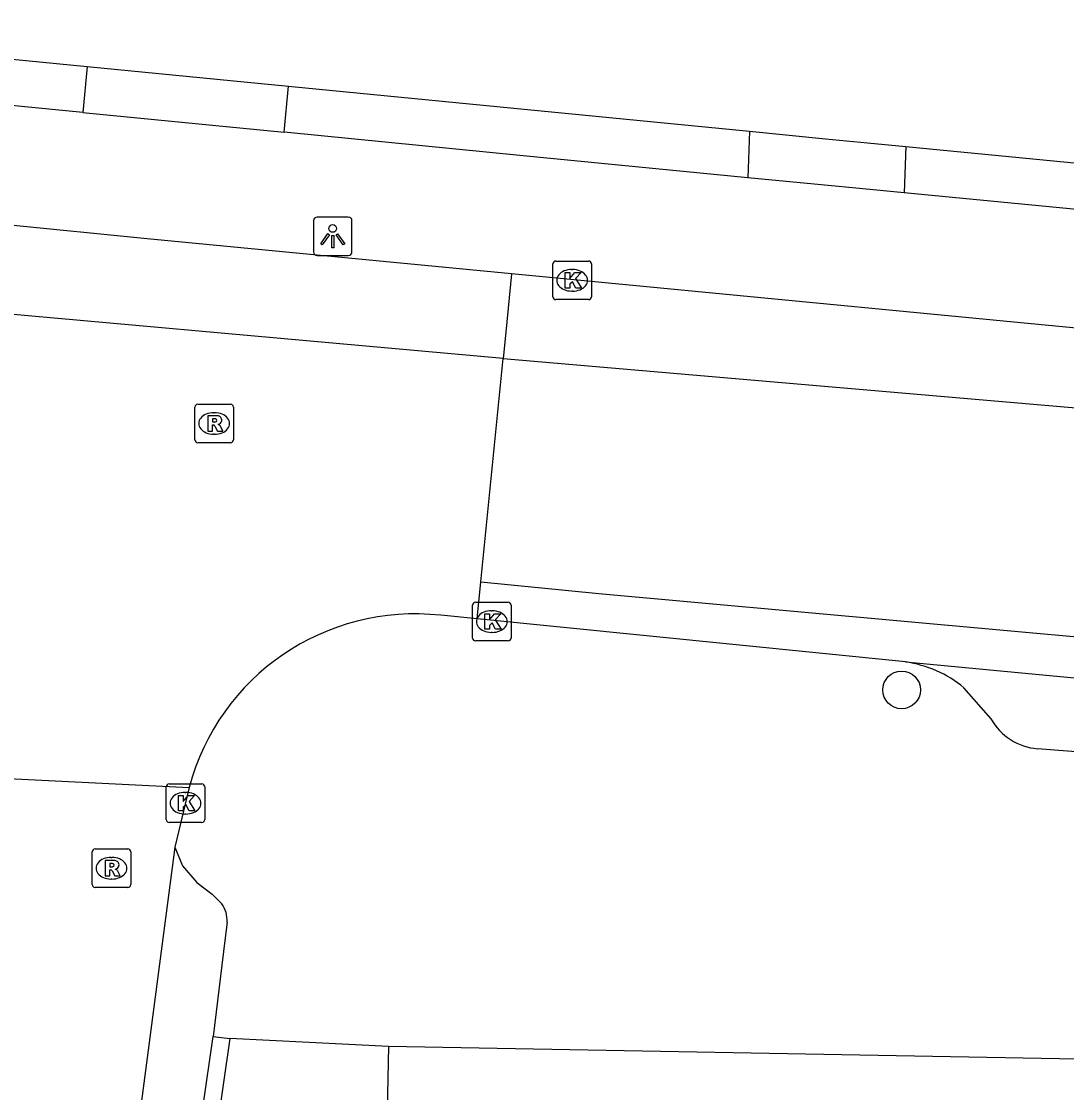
# Model space of a CAD drawing. Extents: x 163010 to 163853, y 382793 to 383982.
# Drawn here: x 163469.3 to 163496.42, y 383840.91 to 383868.7 of the extents above; entities that cross this region are included whole.
import ezdxf

# ---------------------------------------------------------------- set-up
doc = ezdxf.new("R2010")
doc.units = 0
for name, color, linetype in [('IMGEO_Boom', 7, 'Continuous'), ('IMGEO_Grasland_overig', 7, 'Continuous'), ('IMGEO_Groenvoorziening', 7, 'Continuous'), ('IMGEO_Kolk', 7, 'Continuous'), ('IMGEO_Lichtpunt', 7, 'Continuous'), ('IMGEO_Parkeervlak_open', 7, 'Continuous'), ('IMGEO_Rijbaan_lokaal_open', 7, 'Continuous'), ('IMGEO_Rioolput', 7, 'Continuous'), ('IMGEO_Voetpad_open', 7, 'Continuous')]:
    doc.layers.add(name, color=color, linetype=linetype)

msp = doc.modelspace()

# ---------------------------------------------------------------- linework, layer by layer
at = {"layer": 'IMGEO_Boom'}
msp.add_circle((163492.14, 383851.356), 0.489, dxfattribs=at)
at = {"layer": 'IMGEO_Grasland_overig'}
msp.add_lwpolyline([(163458.947, 383867.507), (163459.065, 383868.702), (163471.008, 383867.533)], dxfattribs=at)
at = {"layer": 'IMGEO_Groenvoorziening'}
for points in [[(163476.233, 383867.021), (163488.188, 383865.851)], [(163492.245, 383865.454), (163500, 383864.708), (163501.968, 383864.519)]]:
    msp.add_lwpolyline(points, dxfattribs=at)
at = {"layer": 'IMGEO_Kolk'}
for p, q in [((163483.089, 383861.558), (163483.089, 383862.41)), ((163483.164, 383862.484), (163484.016, 383862.484)), ((163484.09, 383862.41), (163484.09, 383861.558)), ((163483.577, 383862.264), (163483.602, 383862.264)), ((163483.6, 383861.704), (163483.575, 383861.704)), ((163484.016, 383861.484), (163483.164, 383861.484)), ((163481.005, 383852.703), (163481.005, 383853.555)), ((163481.08, 383853.629), (163481.932, 383853.629)), ((163482.006, 383853.555), (163482.006, 383852.703)), ((163481.493, 383853.409), (163481.518, 383853.409)), ((163481.516, 383852.849), (163481.491, 383852.849)), ((163481.932, 383852.629), (163481.08, 383852.629)), ((163473.057, 383847.99), (163473.057, 383848.842)), ((163473.132, 383848.916), (163473.984, 383848.916)), ((163474.058, 383848.842), (163474.058, 383847.99)), ((163473.545, 383848.696), (163473.57, 383848.696)), ((163473.568, 383848.136), (163473.543, 383848.136)), ((163473.984, 383847.916), (163473.132, 383847.916))]:
    msp.add_line(p, q, dxfattribs=at)
for points in [[(163483.089, 383861.558), (163483.089, 383862.41)], [(163483.164, 383862.484), (163484.016, 383862.484)], [(163484.09, 383862.41), (163484.09, 383861.558)], [(163483.41, 383862.184), (163483.533, 383862.184), (163483.533, 383862.033), (163483.663, 383862.184), (163483.827, 383862.184), (163483.681, 383862.033), (163483.834, 383861.784), (163483.682, 383861.784), (163483.597, 383861.948), (163483.533, 383861.881), (163483.533, 383861.784), (163483.41, 383861.784), (163483.41, 383862.184)], [(163484.016, 383861.484), (163483.164, 383861.484)], [(163481.005, 383852.703), (163481.005, 383853.555)], [(163481.08, 383853.629), (163481.932, 383853.629)], [(163482.006, 383853.555), (163482.006, 383852.703)], [(163481.326, 383853.329), (163481.449, 383853.329), (163481.449, 383853.178), (163481.579, 383853.329), (163481.743, 383853.329), (163481.597, 383853.178), (163481.75, 383852.929), (163481.598, 383852.929), (163481.513, 383853.093), (163481.449, 383853.026), (163481.449, 383852.929), (163481.326, 383852.929), (163481.326, 383853.329)], [(163481.932, 383852.629), (163481.08, 383852.629)], [(163473.057, 383847.99), (163473.057, 383848.842)], [(163473.132, 383848.916), (163473.984, 383848.916)], [(163474.058, 383848.842), (163474.058, 383847.99)], [(163473.378, 383848.616), (163473.501, 383848.616), (163473.501, 383848.465), (163473.631, 383848.616), (163473.795, 383848.616), (163473.649, 383848.465), (163473.802, 383848.216), (163473.65, 383848.216), (163473.565, 383848.38), (163473.501, 383848.313), (163473.501, 383848.216), (163473.378, 383848.216), (163473.378, 383848.616)], [(163473.984, 383847.916), (163473.132, 383847.916)]]:
    msp.add_lwpolyline(points, dxfattribs=at)
for centre, start, end in [((163483.166, 383862.408), 91.552, 178.448), ((163483.166, 383862.408), 91.552, 178.448), ((163484.014, 383862.408), 1.552, 88.448), ((163484.014, 383862.408), 1.552, 88.448), ((163483.166, 383861.56), 181.552, 268.448), ((163483.166, 383861.56), 181.552, 268.448), ((163484.014, 383861.56), 271.552, 358.448), ((163484.014, 383861.56), 271.552, 358.448), ((163481.082, 383853.553), 91.552, 178.448), ((163481.082, 383853.553), 91.552, 178.448), ((163481.93, 383853.553), 1.552, 88.448), ((163481.93, 383853.553), 1.552, 88.448), ((163481.082, 383852.705), 181.552, 268.448), ((163481.082, 383852.705), 181.552, 268.448), ((163481.93, 383852.705), 271.552, 358.448), ((163481.93, 383852.705), 271.552, 358.448), ((163473.134, 383848.84), 91.552, 178.448), ((163473.134, 383848.84), 91.552, 178.448), ((163473.982, 383848.84), 1.552, 88.448), ((163473.982, 383848.84), 1.552, 88.448), ((163473.134, 383847.992), 181.552, 268.448), ((163473.134, 383847.992), 181.552, 268.448), ((163473.982, 383847.992), 271.552, 358.448), ((163473.982, 383847.992), 271.552, 358.448)]:
    msp.add_arc(centre, 0.0765, start, end, dxfattribs=at)
for centre, major_axis, ratio, start_param, end_param in [((163483.576, 383861.984), (-0.387, 0.002), 0.722429, 4.712389, 7.853982), ((163483.601, 383861.984), (-0.39, 0.002), 0.717154, 1.570796, 4.712389), ((163481.492, 383853.129), (-0.387, 0.002), 0.722429, 4.712389, 7.853982), ((163481.517, 383853.129), (-0.39, 0.002), 0.717154, 1.570796, 4.712389), ((163473.544, 383848.416), (-0.387, 0.002), 0.722429, 4.712389, 7.853982), ((163473.569, 383848.416), (-0.39, 0.002), 0.717154, 1.570796, 4.712389)]:
    msp.add_ellipse(centre, major_axis=major_axis, ratio=ratio, start_param=start_param, end_param=end_param, dxfattribs=at)
at = {"layer": 'IMGEO_Lichtpunt'}
for p, q in [((163476.881, 383863.531), (163476.881, 383862.724)), ((163476.881, 383863.531), (163476.881, 383862.724)), ((163477.783, 383863.626), (163476.975, 383863.626)), ((163477.783, 383863.626), (163476.975, 383863.626)), ((163477.877, 383862.724), (163477.877, 383863.531)), ((163477.877, 383862.724), (163477.877, 383863.531)), ((163476.975, 383862.63), (163477.783, 383862.63)), ((163476.975, 383862.63), (163477.783, 383862.63))]:
    msp.add_line(p, q, dxfattribs=at)
for points in [[(163477.255, 383863.195), (163477.294, 383863.167), (163477.106, 383862.905), (163477.068, 383862.932), (163477.255, 383863.195)], [(163477.357, 383863.147), (163477.404, 383863.147), (163477.404, 383862.825), (163477.357, 383862.825), (163477.357, 383863.147)], [(163477.467, 383863.167), (163477.505, 383863.194), (163477.692, 383862.932), (163477.653, 383862.904), (163477.467, 383863.167)]]:
    msp.add_lwpolyline(points, dxfattribs=at)
msp.add_circle((163477.38, 383863.329), 0.0994, dxfattribs=at)
for centre, start, end in [((163476.975, 383863.531), 90, 180), ((163476.975, 383863.531), 90, 180), ((163477.783, 383863.531), 0, 90), ((163477.783, 383863.531), 0, 90), ((163476.975, 383862.724), 180, 270), ((163476.975, 383862.724), 180, 270), ((163477.783, 383862.724), 270, 0), ((163477.783, 383862.724), 270, 360)]:
    msp.add_arc(centre, 0.0946, start, end, dxfattribs=at)
at = {"layer": 'IMGEO_Parkeervlak_open'}
msp.add_lwpolyline([(163482.019, 383862.153), (163481.869, 383860.64), (163481.801, 383859.958)], dxfattribs=at)
at = {"layer": 'IMGEO_Rijbaan_lokaal_open'}
for points in [[(163481.801, 383859.958), (163465.038, 383861.463)], [(163481.225, 383854.163), (163481.801, 383859.958)], [(163481.801, 383859.958), (163499.575, 383858.421), (163509.09, 383857.584), (163531.179, 383855.971), (163554.88, 383854.639), (163563.014, 383854.078), (163616.657, 383851.062), (163635.833, 383849.692)], [(163481.129, 383853.197), (163481.225, 383854.163)], [(163481.225, 383854.163), (163484.284, 383853.856), (163499.94, 383852.442), (163516.905, 383851.149), (163544.679, 383849.325), (163565.911, 383848.36), (163589.824, 383846.858), (163620.842, 383844.928), (163635.527, 383844.184)], [(163481.129, 383853.197), (163480.18, 383853.292)], [(163492.239, 383852.081), (163481.129, 383853.197)], [(163492.239, 383852.081), (163500, 383851.347), (163504.583, 383851.006)], [(163466.171, 383849.192), (163473.65, 383848.823)], [(163473.65, 383848.823), (163473.278, 383847.279)], [(163473.278, 383847.279), (163472.163, 383838.783), (163470.419, 383830.312)]]:
    msp.add_lwpolyline(points, dxfattribs=at)
msp.add_arc((163479.512, 383847.263), 6.066, 83.6733, 165.1006, dxfattribs=at)
at = {"layer": 'IMGEO_Rioolput'}
for p, q in [((163473.876, 383858.77), (163474.728, 383858.77)), ((163473.801, 383857.844), (163473.801, 383858.696)), ((163474.289, 383858.55), (163474.314, 383858.55)), ((163474.802, 383858.696), (163474.802, 383857.844)), ((163474.312, 383857.99), (163474.287, 383857.99)), ((163474.728, 383857.77), (163473.876, 383857.77)), ((163471.136, 383846.303), (163471.136, 383847.155)), ((163471.211, 383847.229), (163472.063, 383847.229)), ((163472.137, 383847.155), (163472.137, 383846.303)), ((163471.624, 383847.009), (163471.649, 383847.009)), ((163471.647, 383846.449), (163471.622, 383846.449)), ((163472.063, 383846.229), (163471.211, 383846.229))]:
    msp.add_line(p, q, dxfattribs=at)
for points in [[(163473.876, 383858.77), (163474.728, 383858.77)], [(163473.801, 383857.844), (163473.801, 383858.696)], [(163474.802, 383858.696), (163474.802, 383857.844)], [(163474.39, 383858.468), (163474.138, 383858.47), (163474.138, 383858.07)], [(163474.138, 383858.07), (163474.262, 383858.07), (163474.262, 383858.232), (163474.273, 383858.232)], [(163474.316, 383858.389), (163474.262, 383858.389), (163474.262, 383858.308)], [(163474.262, 383858.308), (163474.314, 383858.308)], [(163474.32, 383858.203), (163474.391, 383858.07), (163474.531, 383858.07), (163474.466, 383858.196)], [(163474.728, 383857.77), (163473.876, 383857.77)], [(163471.136, 383846.303), (163471.136, 383847.155)], [(163471.211, 383847.229), (163472.063, 383847.229)], [(163472.137, 383847.155), (163472.137, 383846.303)], [(163471.725, 383846.927), (163471.473, 383846.929), (163471.473, 383846.529)], [(163471.651, 383846.848), (163471.597, 383846.848), (163471.597, 383846.767)], [(163471.473, 383846.529), (163471.597, 383846.529), (163471.597, 383846.691), (163471.608, 383846.691)], [(163471.597, 383846.767), (163471.649, 383846.767)], [(163471.655, 383846.662), (163471.726, 383846.529), (163471.866, 383846.529), (163471.801, 383846.655)], [(163472.063, 383846.229), (163471.211, 383846.229)]]:
    msp.add_lwpolyline(points, dxfattribs=at)
for centre, radius, start, end in [((163473.878, 383858.694), 0.0765, 91.552, 178.448), ((163473.878, 383858.694), 0.0765, 91.552, 178.448), ((163474.726, 383858.694), 0.0765, 1.552, 88.448), ((163474.726, 383858.694), 0.0765, 1.552, 88.448), ((163474.272, 383858.179), 0.0533, 26.0293, 88.6989), ((163474.298, 383858.497), 0.19, 274.7715, 282.9687), ((163474.322, 383858.293), 0.0964, 77.0061, 93.1865), ((163474.336, 383858.35), 0.0378, 276.6634, 79.6772), ((163474.389, 383858.358), 0.109, 350.3612, 89.416), ((163474.387, 383858.358), 0.112, 277.5842, 350.9817), ((163474.371, 383858.143), 0.108, 29.5134, 73.7905), ((163473.878, 383857.846), 0.0765, 181.552, 268.448), ((163473.878, 383857.846), 0.0765, 181.552, 268.448), ((163474.726, 383857.846), 0.0765, 271.552, 358.448), ((163474.726, 383857.846), 0.0765, 271.552, 358.448), ((163471.213, 383847.153), 0.0765, 91.552, 178.448), ((163471.213, 383847.153), 0.0765, 91.552, 178.448), ((163472.061, 383847.153), 0.0765, 1.552, 88.448), ((163472.061, 383847.153), 0.0765, 1.552, 88.448), ((163471.657, 383846.752), 0.0964, 77.0061, 93.1865), ((163471.671, 383846.809), 0.0378, 276.6634, 79.6772), ((163471.724, 383846.817), 0.109, 350.3612, 89.416), ((163471.607, 383846.638), 0.0533, 26.0293, 88.6989), ((163471.633, 383846.956), 0.19, 274.7715, 282.9687), ((163471.722, 383846.817), 0.112, 277.5842, 350.9817), ((163471.706, 383846.602), 0.108, 29.5134, 73.7905), ((163471.213, 383846.305), 0.0765, 181.552, 268.448), ((163471.213, 383846.305), 0.0765, 181.552, 268.448), ((163472.061, 383846.305), 0.0765, 271.552, 358.448), ((163472.061, 383846.305), 0.0765, 271.552, 358.448)]:
    msp.add_arc(centre, radius, start, end, dxfattribs=at)
for centre, major_axis, ratio, start_param, end_param in [((163474.288, 383858.27), (-0.387, 0.002), 0.722429, 4.712389, 7.853982), ((163474.313, 383858.27), (-0.39, 0.002), 0.717154, 1.570796, 4.712389), ((163471.623, 383846.729), (-0.387, 0.002), 0.722429, 4.712389, 7.853982), ((163471.648, 383846.729), (-0.39, 0.002), 0.717154, 1.570796, 4.712389)]:
    msp.add_ellipse(centre, major_axis=major_axis, ratio=ratio, start_param=start_param, end_param=end_param, dxfattribs=at)
at = {"layer": 'IMGEO_Voetpad_open'}
for points in [[(163470.89, 383866.337), (163458.947, 383867.507)], [(163471.008, 383867.533), (163470.89, 383866.337)], [(163471.008, 383867.533), (163476.233, 383867.021)], [(163476.115, 383865.826), (163476.233, 383867.021)], [(163470.89, 383866.337), (163476.115, 383865.826)], [(163488.15, 383864.647), (163482.323, 383865.218), (163476.115, 383865.826)], [(163488.188, 383865.851), (163488.15, 383864.647)], [(163488.188, 383865.851), (163490.166, 383865.657), (163491.251, 383865.55), (163492.245, 383865.454)], [(163492.245, 383865.454), (163492.207, 383864.251)], [(163492.207, 383864.251), (163491.133, 383864.355), (163490.048, 383864.461), (163488.15, 383864.647)], [(163501.899, 383863.317), (163500, 383863.5), (163492.207, 383864.251)], [(163482.019, 383862.153), (163472.562, 383863.061), (163465.269, 383863.787)], [(163635.984, 383852.409), (163622.192, 383853.155), (163614.432, 383853.575), (163598.356, 383854.445), (163591.74, 383854.802), (163575.287, 383855.692), (163571.814, 383855.88), (163568.463, 383856.062), (163565.182, 383856.239), (163538.642, 383857.745), (163534.9, 383857.958), (163524.463, 383858.55), (163520.771, 383858.781), (163519.719, 383858.846), (163516.14, 383859.067), (163500, 383860.427), (163482.019, 383862.153)], [(163494.459, 383850.606), (163493.757, 383851.414)], [(163501.378, 383849.384), (163500, 383849.492), (163495.669, 383849.831)], [(163473.278, 383847.279), (163473.476, 383846.794), (163473.854, 383846.357), (163474.249, 383846.053), (163474.498, 383845.807)], [(163474.637, 383845.33), (163474.581, 383844.852), (163474.272, 383842.366)], [(163473.737, 383838.661), (163474.272, 383842.366)], [(163474.705, 383842.309), (163474.171, 383838.586), (163473.737, 383838.661)], [(163474.272, 383842.366), (163474.705, 383842.309)], [(163478.824, 383842.105), (163474.705, 383842.309)], [(163478.824, 383842.105), (163478.288, 383816.38), (163478.476, 383815.371), (163478.702, 383814.155)], [(163514.763, 383841.441), (163500, 383841.714), (163478.824, 383842.105)]]:
    msp.add_lwpolyline(points, dxfattribs=at)
for centre, radius, start, end in [((163491.81, 383849.044), 3.067, 50.5965, 81.9627), ((163495.789, 383851.351), 1.525, 209.2464, 265.4748), ((163473.917, 383845.379), 0.722, 356.1104, 36.3823)]:
    msp.add_arc(centre, radius, start, end, dxfattribs=at)

doc.saveas('drawing.dxf')
